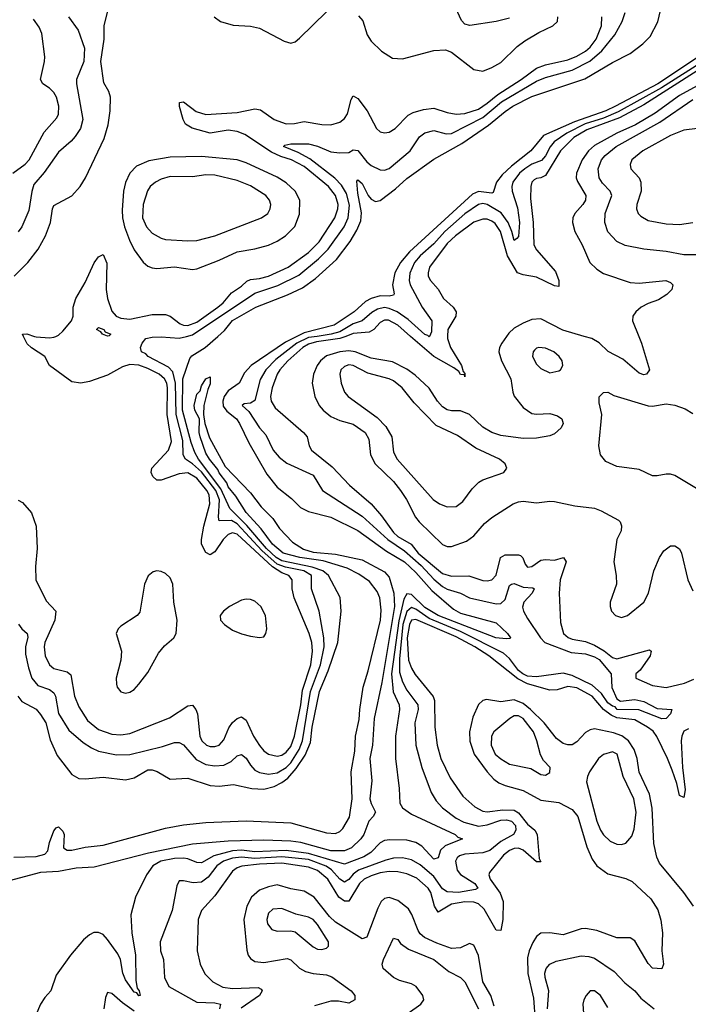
# Model space of a CAD drawing. Header units: inches. Extents: x 1173000 to 1307049, y 522583 to 678455.
# Tile 285 of 617: x 1260477 to 1263470, y 547010 to 551417. Entities that reach past the tile are written whole.
import ezdxf

# ---------------------------------------------------------------- set-up
doc = ezdxf.new("R2010")
doc.units = ezdxf.units.IN
doc.header["$MEASUREMENT"] = 0
doc.layers.add('B2564', color=7, linetype='Continuous')
doc.layers.add('B2565', color=7, linetype='Continuous')

msp = doc.modelspace()

# ---------------------------------------------------------------- linework, layer by layer
at = {"layer": 'B2564', "color": 5}
for points, elevation in [([(1260469.1, 548389.1), (1260486.1, 548366.1), (1260550, 548331.1), (1260570, 548306.9), (1260594.3, 548270), (1260613.8, 548193.8), (1260644.4, 548124.4), (1260710, 548038.9), (1260741.4, 548021.4), (1260770, 548019.3), (1260850, 548026.6), (1260950, 548014.8), (1260990, 548024.1), (1261050, 548058.8), (1261070, 548059.8), (1261092.2, 548052.2), (1261150, 548017.7), (1261230, 548021.6), (1261330, 547990.1), (1261370, 547986.8), (1261434.5, 547994.5), (1261515.4, 547975.4), (1261570, 547972.6), (1261615.5, 547984.5), (1261650, 548002.1), (1261677.2, 548022.8), (1261715.1, 548064.9), (1261754.9, 548125.1), (1261778.3, 548181.7), (1261786.6, 548250), (1261819.2, 548410), (1261857.5, 548502.5), (1261900.5, 548630), (1261915.9, 548770), (1261911.5, 548831.5), (1261859.2, 548930), (1261834.2, 548950), (1261786.3, 548966.3), (1261650, 548995.3), (1261625.5, 549010), (1261582.2, 549050), (1261493.4, 549153.4), (1261416.9, 549230), (1261377.6, 549317.6), (1261276.6, 549450), (1261260.2, 549480.2), (1261244.6, 549524.6), (1261206.1, 549670), (1261206.8, 549810), (1261238.7, 549901.3), (1261247.7, 549912.3), (1261306.8, 549950), (1261364.2, 550000)], 640), ([(1260470, 549266), (1260490, 549256.5), (1260530.1, 549210.1), (1260550.1, 549150.1), (1260555.8, 549050), (1260547.5, 548970), (1260549.7, 548909.7), (1260596.1, 548816.1), (1260637.9, 548770), (1260633.5, 548730), (1260589.1, 548630), (1260586.3, 548610), (1260591.4, 548570), (1260610, 548530.2), (1260630, 548513.6), (1260690, 548498.5), (1260705.4, 548485.4), (1260722.5, 548390), (1260741.9, 548341.9), (1260780.1, 548280.1), (1260830, 548240.5), (1260890, 548218.7), (1260930, 548215.8), (1260970, 548221.9), (1261147, 548293), (1261230, 548346), (1261250, 548349.1), (1261265.4, 548330), (1261272.6, 548310), (1261283.6, 548210), (1261291.8, 548190), (1261313.4, 548170), (1261330, 548163.8), (1261350, 548163.3), (1261370, 548170.2), (1261390, 548194), (1261412.9, 548247.1), (1261429, 548271), (1261450, 548289.2), (1261470, 548296.2), (1261490, 548281.5), (1261522.9, 548210), (1261550, 548168.6), (1261570, 548144.8), (1261590, 548130.1), (1261630, 548120.3), (1261650, 548125), (1261670, 548138.6), (1261690, 548164), (1261707.4, 548210), (1261735.5, 548350), (1261743.4, 548416.6), (1261780.3, 548530), (1261788.2, 548590), (1261783.9, 548630), (1261772.8, 548670), (1261705.8, 548830), (1261696.2, 548870), (1261696.1, 548910), (1261681.9, 548930), (1261650, 548941.8), (1261608, 548968), (1261450, 549114.2), (1261430, 549120.3), (1261410, 549113.6), (1261387.3, 549090), (1261350, 549034.8), (1261330, 549021.7), (1261310, 549032.2), (1261291.3, 549070), (1261290.7, 549090), (1261300.4, 549150), (1261327.7, 549250), (1261324.9, 549290), (1261314.2, 549310), (1261270, 549365.6), (1261230, 549389), (1261190, 549384.9), (1261110, 549356.4), (1261090, 549356.8), (1261072.1, 549372.1), (1261066, 549390), (1261068.8, 549410), (1261142.4, 549490), (1261156.8, 549530), (1261137.6, 549650), (1261138, 549770), (1261135, 549790), (1261124.4, 549810), (1261100.8, 549830), (1261050, 549856.2), (1261010, 549870.6), (1260970, 549874.5), (1260936.4, 549863.6), (1260870, 549826.9), (1260790, 549798), (1260750, 549789.8), (1260710, 549796.4), (1260609.7, 549870), (1260589.9, 549910), (1260530, 549948), (1260510, 549966.8), (1260494.5, 550000)], 680), ([(1260471.9, 548711.9), (1260486.3, 548690), (1260510.2, 548670), (1260512.7, 548652.7), (1260503.2, 548610), (1260503, 548577), (1260516, 548516), (1260531.8, 548470), (1260557.6, 548437.6), (1260610, 548419.3), (1260630, 548404.7), (1260637.3, 548390), (1260651, 548311), (1260696.9, 548236.9), (1260761.7, 548181.7), (1260797.8, 548157.8), (1260830, 548142.9), (1260910, 548126.3), (1260970, 548127.7), (1261116.1, 548163.9), (1261170, 548182), (1261190, 548182.1), (1261210, 548170.7), (1261266.4, 548106.4), (1261310, 548083.3), (1261350, 548076.7), (1261390, 548080.8), (1261423, 548097), (1261450, 548121.9), (1261470, 548128.7), (1261490, 548111.7), (1261510, 548079.8), (1261530, 548058.4), (1261550, 548048.3), (1261590, 548040.6), (1261630, 548046.7), (1261670, 548070.3), (1261690, 548091.6), (1261727.4, 548150), (1261742.8, 548190), (1261778.8, 548410), (1261822.9, 548530), (1261839, 548610), (1261837.7, 548650), (1261817.8, 548770), (1261782.6, 548870), (1261783, 548930), (1261748.7, 548950), (1261666.8, 548966.8), (1261630, 548980.8), (1261561, 549041), (1261450, 549161.2), (1261425, 549175), (1261370, 549174.5), (1261366.1, 549190), (1261371.2, 549268.8), (1261354.4, 549310), (1261290, 549392.8), (1261250, 549430), (1261219.2, 549450), (1261208.9, 549468.9), (1261206.6, 549533.4), (1261177.3, 549650), (1261174.4, 549790), (1261161.6, 549841.6), (1261142.6, 549862.6), (1261051.6, 549910), (1261041.1, 549921.1), (1261022, 549930), (1261017, 549950), (1261025.1, 549970), (1261040.9, 549990), (1261070, 549996.9), (1261110, 549998.4), (1261190, 549991.2), (1261223.2, 550000)], 660), ([(1261718.1, 550000), (1261666, 549974), (1261513.3, 549870), (1261482.8, 549837.2), (1261458.9, 549790), (1261410, 549756.5), (1261392.4, 549730), (1261386.5, 549710), (1261388.1, 549688.1), (1261404.5, 549664.5), (1261447.9, 549630), (1261460.9, 549610), (1261503.2, 549523.2), (1261582.8, 549382.8), (1261630, 549325), (1261693.9, 549273.9), (1261734, 549234), (1261770, 549216.2), (1261870, 549190.1), (1261990, 549131.3), (1262118.2, 549038.2), (1262198.7, 548990), (1262250, 548943.2), (1262321.6, 548861.6), (1262418.5, 548778.5), (1262450, 548761.5), (1262610, 548717.8), (1262660.3, 548670), (1262674, 548650), (1262672.8, 548647.2), (1262654.1, 548645.9), (1262608.2, 548650), (1262350.4, 548750), (1262290, 548786.2), (1262230, 548843.7), (1262210, 548847.7), (1262196.6, 548823.4), (1262173.2, 548726.8), (1262141.5, 548490), (1262148.9, 548408.9), (1262175, 548350), (1262176.6, 548330), (1262159.5, 548210), (1262158.7, 548110), (1262175.5, 547975.5), (1262178.8, 547910), (1262191, 547890), (1262230, 547861.5), (1262425.8, 547770), (1262438.6, 547758.6), (1262458.4, 547750), (1262380.6, 547719.4), (1262360.8, 547699.2), (1262350, 547666), (1262330, 547659.1), (1262277.1, 547717.1), (1262250, 547734.3), (1262210, 547745.1), (1262133.3, 547746.7), (1262110, 547743.7), (1262090, 547732.9), (1262048, 547690), (1262017.5, 547670), (1261930, 547637.8), (1261770, 547684.9), (1261670, 547698.4), (1261530, 547692.7), (1261470, 547699.3), (1261430, 547697), (1261346.1, 547673.9), (1261290, 547643.8), (1261270, 547644.8), (1261230, 547661.3), (1261210, 547664.4), (1261170, 547663), (1261108.7, 547651.3), (1261073.5, 547630), (1261044.2, 547590), (1260995.1, 547490), (1260974.3, 547410), (1260978.6, 547330), (1260995.5, 547230), (1260996.9, 547116.9), (1261002.6, 547082.6), (1261012.1, 547070), (1261016.4, 547050), (1261010, 547047.6), (1261001.5, 547061.5), (1260990, 547063.7), (1260950, 547120.2), (1260938.7, 547150), (1260927.9, 547210), (1260915.7, 547235.7), (1260870, 547300.2), (1260850, 547322.2), (1260830, 547331.6), (1260808.9, 547331.1), (1260790, 547321.6), (1260761.9, 547298.1), (1260705, 547230), (1260640, 547140), (1260616.9, 547070), (1260590, 547040.4), (1260570.2, 547010), (1260528.6, 546911.4)], 640), ([(1260543.4, 550000), (1260550, 549997.8), (1260610, 549993.2), (1260630, 549995.7), (1260639, 550000)], 680), ([(1261808.6, 550000), (1261770, 549994.1), (1261716.9, 549970), (1261623, 549897), (1261579.1, 549850), (1261553.3, 549806.7), (1261530, 549712.5), (1261510, 549701.3), (1261481.5, 549698.5), (1261473.4, 549690), (1261502.8, 549662.8), (1261550, 549591), (1261579, 549559), (1261611.4, 549490), (1261638.6, 549458.6), (1261672.5, 549432.5), (1261790, 549378), (1261831.9, 549310), (1262010, 549195.7), (1262124.9, 549090), (1262199.2, 549039.2), (1262274.1, 548974.1), (1262330, 548913.5), (1262370, 548880.5), (1262390, 548868.5), (1262449.7, 548849.7), (1262490, 548829.6), (1262610, 548802.2), (1262630, 548804.6), (1262650, 548822.4), (1262670, 548884.2), (1262677.6, 548890), (1262690, 548893.8), (1262730, 548877), (1262774.4, 548874.4), (1262780.3, 548870), (1262770.1, 548850), (1262733.8, 548810), (1262728.1, 548788.1), (1262732.5, 548770), (1262750, 548737.2), (1262808.6, 548650), (1262827.1, 548630), (1262945.1, 548585.1), (1263010, 548579.1), (1263050, 548565.4), (1263070, 548553.6), (1263125, 548490), (1263127.9, 548427.9), (1263150, 548377.6), (1263166.3, 548366.3), (1263230, 548375), (1263270, 548365), (1263330, 548334.4), (1263395.5, 548330), (1263390.2, 548310), (1263371.3, 548290), (1263351.7, 548288.3), (1263248, 548328), (1263151.6, 548330), (1263141.6, 548341.6), (1263130, 548344.6), (1263110, 548359.5), (1263081.1, 548401.1), (1263038.8, 548438.8), (1262950, 548482.3), (1262910, 548492.1), (1262790, 548475.5), (1262750, 548478.6), (1262728.6, 548488.6), (1262710, 548504.5), (1262670, 548557.4), (1262641.8, 548581.8), (1262450, 548678.6), (1262310, 548737.2), (1262250, 548778.8), (1262230, 548785.6), (1262210, 548768.1), (1262191.8, 548710), (1262176.9, 548556.9), (1262176.6, 548496.6), (1262190, 548453.2), (1262210, 548416.8), (1262259.3, 548350), (1262260.6, 548330), (1262245, 548270), (1262249.6, 548170), (1262277.3, 548070), (1262318.2, 547958.2), (1262340.5, 547920.5), (1262369.3, 547890), (1262430, 547843.4), (1262464.7, 547824.7), (1262530, 547807), (1262570, 547813.8), (1262630, 547833.7), (1262655.9, 547835.9), (1262678.6, 547830), (1262695.5, 547810), (1262698.1, 547790), (1262687, 547770), (1262630, 547738.2), (1262581, 547699), (1262550, 547687.4), (1262470, 547682.1), (1262445.1, 547674.9), (1262434.3, 547665.7), (1262427.8, 547650), (1262435.1, 547610), (1262450.3, 547590.3), (1262513.5, 547550), (1262527.1, 547530), (1262516.6, 547523.4), (1262441.6, 547510), (1262390, 547512.9), (1262370, 547526.4), (1262330, 547582.5), (1262270, 547633.6), (1262230, 547656.2), (1262190, 547665.9), (1262150, 547663.7), (1262115.7, 547655.7), (1261993.8, 547610), (1261970, 547592.4), (1261950, 547568.1), (1261930, 547557.1), (1261910, 547569.9), (1261872.3, 547612.3), (1261848.4, 547628.4), (1261770, 547657.6), (1261650, 547670), (1261530, 547662.5), (1261470, 547669.3), (1261430, 547664.5), (1261388.7, 547650), (1261359.2, 547630), (1261320.2, 547579.8), (1261290, 547556.4), (1261253.2, 547553.2), (1261210, 547562.6), (1261190, 547562), (1261179.6, 547540.4), (1261158.9, 547430), (1261105.2, 547290), (1261107.2, 547250), (1261121.2, 547210), (1261124.7, 547130), (1261145, 547090), (1261270, 547018.9), (1261350, 547016.5), (1261376, 547010), (1261371.2, 546990)], 660), ([(1261936.7, 550000), (1261909.9, 549990.1), (1261805.3, 549974.7), (1261770, 549964.6), (1261744.2, 549950), (1261676.9, 549890), (1261640.9, 549850), (1261628.8, 549830), (1261606.3, 549770), (1261599, 549730), (1261602.5, 549710), (1261620.2, 549680.2), (1261747.5, 549570), (1261763.5, 549550), (1261772.6, 549510), (1261782.8, 549490), (1261875.7, 549415.7), (1261953.5, 549333.5), (1262050, 549249.6), (1262096.3, 549196.3), (1262150, 549122.2), (1262170, 549104.5), (1262229.4, 549069.4), (1262260.2, 549030), (1262370, 548938.2), (1262410, 548926.8), (1262487.9, 548927.9), (1262550, 548907.2), (1262570, 548905.2), (1262590, 548910.7), (1262609, 548931), (1262629.4, 549010.6), (1262650, 549022.6), (1262710, 549022.4), (1262718.3, 549018.3), (1262729, 549009), (1262739.8, 548979.8), (1262750, 548966.4), (1262770, 548970.1), (1262810, 548997.8), (1262830, 549001.5), (1262870, 548997.8), (1262910.5, 549010.5), (1262922.7, 548990), (1262895.5, 548910), (1262892.1, 548850), (1262898.3, 548718.3), (1262911.7, 548670), (1262931.4, 548651.4), (1262950, 548643.7), (1263010, 548633.6), (1263050, 548618.3), (1263092.8, 548592.8), (1263130, 548561.7), (1263150, 548556.3), (1263296.2, 548596.2), (1263303.8, 548590), (1263299.1, 548570), (1263253.9, 548506.1), (1263235, 548490), (1263234.3, 548470), (1263310, 548437.2), (1263370, 548427.4), (1263452.8, 548447.2), (1263495.1, 548464.9)], 680), ([(1262655.7, 550000), (1262635, 549970), (1262624.6, 549950), (1262620.9, 549930), (1262633, 549890), (1262675.8, 549810), (1262683.5, 549750), (1262690, 549732.2), (1262730, 549681), (1262770, 549654.2), (1262790, 549650.9), (1262850, 549655.3), (1262884.6, 549644.6), (1262903.1, 549630), (1262909.1, 549610), (1262900.2, 549590), (1262870, 549564.1), (1262850, 549554.4), (1262790, 549543.7), (1262730, 549542), (1262630, 549556.4), (1262590, 549569), (1262550, 549593.4), (1262490, 549650.8), (1262450, 549666), (1262410, 549665.8), (1262390, 549671.4), (1262370, 549684.1), (1262346.7, 549710), (1262310, 549767.7), (1262246.6, 549826.6), (1262210, 549853.5), (1262145.5, 549885.5), (1262050, 549901.8), (1261978.4, 549930), (1261950, 549934.9), (1261909.3, 549930), (1261850, 549912), (1261823.4, 549890), (1261808.3, 549870), (1261791.5, 549830), (1261785.9, 549790), (1261798.4, 549730), (1261818, 549690), (1261834.8, 549670), (1261870, 549641.8), (1261910, 549623.7), (1261970, 549607.2), (1262022.7, 549570), (1262040.1, 549540.1), (1262046.4, 549470), (1262068.1, 549430), (1262149.6, 549350), (1262181.6, 549310), (1262208.8, 549270), (1262248.6, 549190), (1262264.8, 549170), (1262370, 549067.8), (1262390, 549059.6), (1262410, 549059.4), (1262476.3, 549083.7), (1262510, 549107.6), (1262557.8, 549162.2), (1262590, 549188.9), (1262686, 549250), (1262710, 549259.3), (1262730, 549261.5), (1262790, 549254.2), (1262850, 549262.3), (1262870, 549260.9), (1262961.2, 549241.2), (1263049.9, 549230.1), (1263079.2, 549219.2), (1263157.2, 549177.2), (1263164.4, 549170), (1263170, 549151.3), (1263168.5, 549130), (1263150.3, 549090), (1263136.3, 548990), (1263147.2, 548930), (1263147.8, 548890), (1263119.7, 548810), (1263119.2, 548790), (1263126.2, 548770), (1263143.1, 548750), (1263170, 548740.7), (1263196.9, 548750), (1263270, 548810.2), (1263291, 548850), (1263314.8, 548950), (1263340.7, 549010), (1263360, 549040), (1263390, 549061.8), (1263410, 549062.8), (1263430, 549048.2), (1263438.6, 549030), (1263467, 548910), (1263490, 548860.4)], 720), ([(1262391.6, 550000), (1262391.2, 549990), (1262405.3, 549950), (1262453.9, 549870), (1262462.2, 549842.2), (1262470, 549834), (1262470, 549819), (1262467.5, 549827.5), (1262450, 549829.9), (1262442.8, 549842.8), (1262419.6, 549859.6), (1262330, 549909.6), (1262226.9, 550000)], 680), ([(1262310.8, 550000), (1262310, 549998.2), (1262308.4, 550000)], 660), ([(1263247.7, 550000), (1263259.7, 549970), (1263295.3, 549850), (1263282.8, 549830), (1263270, 549827.3), (1263250, 549835.6), (1263177.3, 549897.3), (1263111.4, 549931.4), (1263071.1, 549971.1), (1263038, 549990), (1263003.1, 550000)], 720), ([(1260450, 547668.8), (1260550, 547672), (1260590, 547682), (1260602.8, 547697.2), (1260610, 547734.4), (1260630, 547786.4), (1260639.5, 547800.5), (1260650, 547804.6), (1260670, 547785.7), (1260675.8, 547770), (1260673.4, 547710), (1260690, 547699.8), (1260710, 547699.9), (1260770, 547713.1), (1260850, 547722.2), (1261130, 547798.1), (1261210, 547813.9), (1261310, 547823.8), (1261490, 547831.6), (1261690, 547822.1), (1261850, 547778.2), (1261890, 547775.1), (1261910, 547783.8), (1261923.5, 547796.5), (1261952.9, 547847.1), (1261964.9, 547930), (1261961.3, 548050), (1261976.6, 548143.4), (1261980.6, 548210), (1261995.8, 548284.2), (1261998.7, 548330), (1262014.8, 548430), (1262037.3, 548502.7), (1262092.1, 548730), (1262094.4, 548774.4), (1262088.2, 548830), (1262077.4, 548857.4), (1262042.1, 548902.1), (1261995.3, 548935.3), (1261942.6, 548962.6), (1261835.7, 548995.7), (1261731.2, 549010), (1261656.5, 549030), (1261607.9, 549070), (1261558.1, 549138.1), (1261490, 549210.8), (1261443.9, 549283.9), (1261410, 549326.7), (1261403.9, 549343.9), (1261370, 549388.3), (1261363.4, 549403.4), (1261326.2, 549450), (1261310, 549477.7), (1261284.3, 549550), (1261280.5, 549570), (1261281.4, 549630), (1261260.4, 549670), (1261258.3, 549690), (1261270, 549740.7), (1261284.2, 549755.8), (1261290, 549778), (1261310, 549810.5), (1261330, 549818), (1261330, 549788), (1261318.5, 549761.5), (1261301.3, 549690), (1261299.6, 549650), (1261305.7, 549610), (1261326.1, 549546.1), (1261397.1, 549417.1), (1261510, 549299.4), (1261557.1, 549237.1), (1261610, 549184.2), (1261640.4, 549140.4), (1261698.5, 549078.5), (1261746.9, 549046.9), (1261790, 549034.1), (1261890, 549025.1), (1262010, 549000.1), (1262110, 548945.5), (1262130, 548922.4), (1262151, 548851), (1262154.4, 548790), (1262098, 548450), (1262064.2, 548290), (1262055.4, 548170), (1262044.6, 548110), (1262053.2, 548010), (1262044.6, 547930), (1262049.4, 547909.4), (1262070.1, 547869.9), (1262059.7, 547850), (1262039.6, 547830), (1262017.7, 547770), (1262003.3, 547750), (1261962, 547710), (1261930, 547697.6), (1261870, 547697.3), (1261734.9, 547734.9), (1261690, 547740.1), (1261570, 547744), (1261410, 547740.1), (1261250, 547726.7), (1261053.5, 547686.5), (1260810, 547624), (1260730, 547619.9), (1260650, 547604.7), (1260570, 547599.8), (1260430, 547563.2)], 620), ([(1263514.3, 549314.3), (1263410, 549377.3), (1263390, 549383.6), (1263370, 549383.6), (1263330, 549374.9), (1263310, 549375.3), (1263250, 549403.2), (1263150, 549417.8), (1263099.9, 549439.9), (1263076, 549470), (1263069.1, 549510), (1263082.8, 549650), (1263070, 549702), (1263070.5, 549729.5), (1263090, 549749.3), (1263110, 549749.6), (1263135.6, 549735.6), (1263290, 549689), (1263310, 549687.2), (1263370, 549698.4), (1263410, 549692.5), (1263455.6, 549675.6), (1263490, 549655)], 740), ([(1263470, 548243.2), (1263450, 548233.2), (1263440.1, 548210), (1263437.5, 548190), (1263443.5, 548070), (1263456.1, 547970), (1263450, 547936.4), (1263430, 547944.7), (1263418.1, 547998.1), (1263397.5, 548057.5), (1263377.1, 548110), (1263328.9, 548208.9), (1263312.5, 548232.5), (1263287.5, 548250), (1263230, 548283.5), (1263150, 548292.4), (1263123.7, 548303.7), (1263089.7, 548329.7), (1263039.7, 548390), (1262970, 548427.2), (1262930, 548432), (1262882, 548418), (1262850, 548416.5), (1262750, 548444.1), (1262706.6, 548466.6), (1262576.8, 548570), (1262514.1, 548610), (1262430, 548655.1), (1262250, 548732.9), (1262231, 548729), (1262222, 548710), (1262211.5, 548650), (1262217.1, 548550), (1262230, 548514.3), (1262246.8, 548486.8), (1262328.1, 548388.1), (1262333.9, 548370), (1262335, 548250), (1262345, 548170), (1262362.4, 548110), (1262403.4, 548023.4), (1262461, 547941), (1262513.9, 547893.9), (1262550, 547875), (1262570, 547871.2), (1262639.5, 547880.5), (1262690, 547878.7), (1262710, 547867.6), (1262750, 547816), (1262782, 547790), (1262792.8, 547770), (1262801.9, 547661.9), (1262810, 547648), (1262790, 547647.5), (1262730, 547700.5), (1262710, 547708.5), (1262690, 547707.1), (1262670, 547699.1), (1262642.2, 547677.8), (1262579.8, 547600.2), (1262576.3, 547590), (1262582.9, 547570), (1262626.8, 547506.8), (1262640.4, 547470), (1262640, 547390), (1262630, 547339.8), (1262610, 547342.3), (1262555.4, 547435.4), (1262530, 547459.3), (1262510, 547467.9), (1262470, 547468.8), (1262410, 547458.2), (1262350, 547423), (1262334.3, 547450), (1262316.9, 547510), (1262305.2, 547530), (1262254.2, 547574.2), (1262210, 547593.8), (1262170, 547603), (1262130, 547604.4), (1262090, 547599), (1262050, 547585.7), (1262019.2, 547570), (1261997.9, 547550), (1261950, 547472.3), (1261930, 547471.4), (1261906.1, 547490), (1261856.8, 547570), (1261810, 547608.3), (1261770, 547623.2), (1261650, 547641.7), (1261550, 547637.1), (1261471.8, 547628.2), (1261450, 547621.2), (1261430, 547606.2), (1261350, 547495), (1261290.1, 547430), (1261275.5, 547390), (1261271.5, 547250), (1261284.6, 547190), (1261305.8, 547145.8), (1261340.7, 547110), (1261386.3, 547086.3), (1261430, 547080.3), (1261545, 547085), (1261558, 547078), (1261562.5, 547070), (1261549.6, 547050), (1261467.6, 546992.4)], 680), ([(1263492.6, 547450), (1263450, 547510.8), (1263341.4, 547641.4), (1263328.8, 547668.8), (1263315.5, 547730), (1263308.5, 547888.5), (1263296.3, 547950), (1263250, 548049.7), (1263240.3, 548110), (1263227.9, 548150), (1263201.7, 548190), (1263171.4, 548211.4), (1263134.7, 548225.3), (1263050, 548242.8), (1263030, 548238.4), (1263010, 548227.3), (1262970, 548184.6), (1262950, 548171.4), (1262930, 548171.2), (1262910, 548178), (1262880.4, 548200.4), (1262824.6, 548270), (1262763.9, 548330), (1262730, 548356.5), (1262690, 548372.7), (1262630, 548364), (1262566.2, 548373.8), (1262549.6, 548370.4), (1262530, 548351.8), (1262504.6, 548295.4), (1262489.7, 548230.3), (1262492.2, 548187.8), (1262511.7, 548130), (1262569.6, 548050), (1262598.5, 548018.5), (1262621.4, 548001.4), (1262650, 547989), (1262730, 547967.4), (1262810, 547924), (1262890, 547913.3), (1262950, 547881.7), (1262975, 547850), (1263014.9, 547714.9), (1263039.3, 547659.3), (1263060.2, 547630), (1263110, 547594.3), (1263190, 547572.9), (1263219.1, 547559.1), (1263302.5, 547482.5), (1263333, 547433), (1263347, 547387), (1263354.4, 547330), (1263351.2, 547250), (1263358.5, 547190), (1263351.9, 547168.1), (1263310, 547171.1), (1263290, 547193), (1263230, 547294.7), (1263210, 547308), (1263150, 547306.8), (1263060.3, 547340.3), (1263010, 547349.9), (1262990, 547347.5), (1262910, 547320.7), (1262849.5, 547330.5), (1262810, 547328.1), (1262790, 547314), (1262773.5, 547286.5), (1262757.4, 547250), (1262750, 547218), (1262751.8, 547148.2), (1262776.9, 547036.9), (1262783.8, 546936.2)], 720), ([(1262601.3, 547001.3), (1262586, 547050), (1262550.2, 547110), (1262530, 547227.8), (1262510, 547274.7), (1262490, 547282.7), (1262450, 547262.1), (1262410, 547260.3), (1262343.9, 547283.9), (1262289.2, 547309.2), (1262270, 547325.4), (1262260.2, 547340.2), (1262231.9, 547411.9), (1262217, 547437), (1262170, 547474.8), (1262130, 547487.8), (1262110, 547483.4), (1262094.8, 547470), (1262079.5, 547440.5), (1262030.1, 547310), (1262010, 547302.9), (1261890, 547378.1), (1261863.7, 547403.7), (1261794.5, 547490), (1261750, 547516), (1261690, 547526.2), (1261630, 547544.3), (1261590, 547536.1), (1261550, 547520.8), (1261515.1, 547490), (1261493.9, 547450), (1261479.4, 547390), (1261492.9, 547252.9), (1261499.5, 547230), (1261510, 547214.7), (1261530, 547202.3), (1261570, 547197.6), (1261674.6, 547214.6), (1261690, 547208.9), (1261730, 547171.4), (1261756.7, 547156.7), (1261790, 547147.9), (1261850, 547142.5), (1261873.6, 547133.6), (1261960.2, 547070), (1261976.5, 547050), (1261976.5, 547030), (1261950, 547015.5), (1261904.3, 547024.3), (1261870, 547023.6), (1261797, 547003)], 720), ([(1262170, 546937.9), (1262272, 547010), (1262285.5, 547030), (1262281.6, 547050), (1262251.2, 547090), (1262230, 547101.7), (1262177.2, 547117.2), (1262150.4, 547130), (1262103.7, 547170), (1262099.6, 547190), (1262104.7, 547210), (1262150, 547306), (1262170, 547299.5), (1262182, 547282), (1262216.7, 547256.7), (1262330.8, 547210), (1262397.1, 547157.1), (1262449.9, 547129.9), (1262470, 547110.8), (1262530.9, 546990)], 740), ([(1262839.9, 546990), (1262845.5, 547070), (1262829.1, 547130), (1262827.9, 547150), (1262832.9, 547170), (1262849.2, 547190), (1262877.5, 547202.5), (1262990, 547226.7), (1263024.6, 547224.6), (1263050, 547215.9), (1263137.2, 547157.2), (1263186.1, 547106.1), (1263230, 547070.7), (1263257.6, 547037.6), (1263317.3, 546990)], 740), ([(1260990, 546979.1), (1260936.5, 547016.5), (1260890, 547058.9), (1260870, 547062.7), (1260860.2, 547039.8), (1260852.8, 546990)], 660), ([(1263110, 546995.1), (1263077.1, 547050), (1263050, 547069.7), (1263030, 547069.7), (1263011.8, 547050), (1263002.4, 547030), (1262997.6, 547010), (1263001.8, 546950)], 760)]:
    msp.add_lwpolyline(points, dxfattribs=dict(at, elevation=elevation))
for points, elevation in [([(1262801, 549950), (1262790, 549946.9), (1262781.7, 549938.3), (1262775.3, 549930), (1262772.4, 549910), (1262790, 549875.8), (1262810, 549855.6), (1262850, 549836.5), (1262890, 549844.9), (1262898, 549850), (1262907.3, 549870), (1262905.1, 549890), (1262892, 549910), (1262867.8, 549930), (1262830, 549946.8)], 740), ([(1261950, 549871.9), (1261930, 549865.3), (1261913.8, 549850), (1261910.2, 549830), (1261915.5, 549790), (1261930.3, 549750), (1261947.4, 549730), (1262076.7, 549636.7), (1262116.2, 549596.2), (1262142.9, 549550), (1262150, 549482), (1262166.4, 549450), (1262328.1, 549270), (1262356.3, 549250), (1262390, 549236.5), (1262430, 549238.8), (1262459.8, 549260.2), (1262502.2, 549317.8), (1262532.7, 549347.3), (1262550, 549358.4), (1262643.6, 549390), (1262657.4, 549410), (1262649.7, 549430), (1262625.1, 549450), (1262518.9, 549498.9), (1262436.7, 549556.7), (1262341.5, 549601.5), (1262242.1, 549702.1), (1262189.3, 549770), (1262150, 549800.8), (1262130, 549810.3), (1262035.7, 549835.7), (1261970, 549869.9)], 740), ([(1261090, 548949.6), (1261074.9, 548945.1), (1261051.8, 548928.2), (1261035.8, 548890), (1261014.3, 548765.7), (1261003.1, 548750), (1260930, 548702.2), (1260917.8, 548690), (1260908, 548670), (1260932.3, 548590), (1260928.9, 548550), (1260908.6, 548470), (1260910, 548442.8), (1260913.6, 548430), (1260930, 548409.2), (1260950, 548403.2), (1260970, 548407.3), (1260990, 548419.8), (1261010, 548442.9), (1261050, 548494.7), (1261097.7, 548582.3), (1261125.4, 548614.6), (1261166.5, 548650), (1261177.3, 548670), (1261181.5, 548730), (1261166.2, 548810), (1261161.8, 548890), (1261150, 548918.7), (1261130, 548938.9), (1261110, 548948)], 720), ([(1261490, 548823.1), (1261470, 548818.4), (1261415.3, 548790), (1261388.7, 548770), (1261374, 548750), (1261376.4, 548730), (1261394, 548710), (1261430, 548684.7), (1261470, 548668.4), (1261510, 548658.6), (1261550, 548651.7), (1261570, 548654.9), (1261579.1, 548670), (1261583.5, 548690), (1261577.6, 548750), (1261556.5, 548790), (1261530, 548813.8), (1261510, 548821.8)], 720), ([(1262710, 548301.7), (1262690, 548301.6), (1262670.1, 548289.9), (1262598.9, 548230), (1262588.8, 548210), (1262586.6, 548170), (1262605.6, 548130), (1262630, 548108.1), (1262670, 548085.1), (1262765.4, 548065.4), (1262810, 548038.5), (1262830, 548035.6), (1262850, 548047), (1262850.8, 548070), (1262821.3, 548101.3), (1262807.4, 548127.4), (1262792, 548190), (1262777.1, 548230), (1262729.9, 548290)], 740), ([(1263130, 548140.7), (1263090, 548128), (1263067.5, 548110), (1263027.9, 548050), (1263017.8, 548030), (1263013.8, 548006.2), (1263060.5, 547830), (1263076.4, 547790), (1263090, 547768), (1263119.9, 547739.9), (1263150, 547726.4), (1263170, 547725.5), (1263190, 547731.7), (1263216.7, 547763.3), (1263226.8, 547793.2), (1263236.1, 547870), (1263226.1, 547930), (1263177.9, 548030), (1263151.9, 548130)], 740), ([(1261650, 547439.1), (1261610, 547436.5), (1261590, 547418.3), (1261583, 547390), (1261585.7, 547370), (1261605.3, 547345.3), (1261630, 547338), (1261690, 547338.8), (1261710, 547334.9), (1261790, 547267), (1261810, 547257.5), (1261830, 547255.2), (1261850, 547260.9), (1261859.1, 547270), (1261859.8, 547290), (1261810, 547367.9), (1261790, 547389.1), (1261770, 547399.6), (1261713.6, 547413.6)], 740)]:
    msp.add_lwpolyline(points, close=True, dxfattribs=dict(at, elevation=elevation))
at = {"layer": 'B2565', "color": 5}
for points, elevation in [([(1261364.2, 550000), (1261394, 550026), (1261430, 550070.8), (1261533.8, 550130), (1261674.9, 550185.1), (1261742.2, 550217.8), (1261800.8, 550259.2), (1261895.4, 550344.6), (1261956, 550424), (1261985.3, 550474.7), (1262003.3, 550516.7), (1262006.7, 550553.3), (1261990, 550641.2), (1261986.1, 550693.9), (1261990, 550700.5), (1262010, 550683.7), (1262036.3, 550630), (1262050, 550613.5), (1262070, 550604.2), (1262090, 550608.1), (1262159.5, 550660.5), (1262210, 550706), (1262330, 550793), (1262456.6, 550863.4), (1262575.1, 550944.9), (1262650, 551007.1), (1262684.5, 551030), (1262770, 551073), (1263006.8, 551153.2), (1263130, 551226.4), (1263210, 551266.5), (1263266.6, 551310), (1263298.2, 551341.8), (1263332.7, 551407.3), (1263352.1, 551490)], 640), ([(1262670, 551424.9), (1262610, 551409), (1262492.1, 551392.1), (1262470, 551396.9), (1262454.1, 551414.1), (1262429.3, 551469.3)], 720), ([(1260445.8, 550730), (1260501.4, 550770), (1260518.6, 550790), (1260586.2, 550913.8), (1260642.6, 550977.4), (1260650, 550994.8), (1260651.6, 551030), (1260640.9, 551070), (1260630, 551090.9), (1260610, 551110.8), (1260579.7, 551130), (1260569.3, 551149.3), (1260588.2, 551230), (1260588.9, 551251.1), (1260575.3, 551355.3), (1260564, 551384), (1260539.3, 551419.3)], 760), ([(1260452.2, 550270), (1260513.8, 550330), (1260559.4, 550390), (1260593, 550450), (1260615, 550510), (1260623.2, 550570), (1260630, 550585.7), (1260710.9, 550629.1), (1260747, 550670), (1260770.7, 550710), (1260854.3, 550885.7), (1260873.5, 550946.5), (1260881.6, 551010), (1260882.8, 551070), (1260876.2, 551096.2), (1260854.1, 551134.1), (1260839.6, 551230), (1260855.1, 551330), (1260855.3, 551390), (1260869.2, 551450.8)], 720), ([(1260695.7, 551430), (1260738, 551370), (1260767.5, 551290), (1260764.3, 551230), (1260730.4, 551149.6), (1260730.4, 551130), (1260759.9, 550970), (1260748.7, 550930), (1260725.3, 550894.7), (1260706.9, 550873.1), (1260650, 550825), (1260586.2, 550733.8), (1260540.5, 550679.5), (1260531, 550649), (1260517.4, 550562.6), (1260487, 550490), (1260470, 550467.3)], 740), ([(1260639, 550000), (1260650, 550005.2), (1260670, 550023.1), (1260708.8, 550070), (1260715.5, 550090), (1260716.8, 550130), (1260728.4, 550170), (1260770, 550241.2), (1260810, 550328.4), (1260830, 550355.8), (1260850, 550366.3), (1260867.1, 550327.1), (1260864.1, 550210), (1260869.4, 550170), (1260890, 550113), (1260908.9, 550090), (1260930, 550081.1), (1260970, 550077.5), (1261070, 550097.8), (1261130, 550097.3), (1261150.7, 550090.7), (1261195.4, 550055.4), (1261210, 550049.3), (1261230, 550048.7), (1261270, 550064), (1261364.1, 550130), (1261387.1, 550150), (1261424.8, 550195.2), (1261470, 550224.1), (1261493.4, 550246.6), (1261510, 550254.7), (1261550, 550258.8), (1261590, 550269.2), (1261678.7, 550310), (1261770, 550374.9), (1261817, 550423), (1261886.8, 550530), (1261901.1, 550570), (1261902.2, 550590), (1261890, 550629.9), (1261858.8, 550670), (1261750, 550760.2), (1261692.8, 550790), (1261645.2, 550805.2), (1261604.3, 550824.3), (1261484.2, 550904.2), (1261450, 550917), (1261410, 550923.1), (1261330, 550910), (1261248.8, 550931.2), (1261219.4, 550950), (1261208.8, 550970), (1261191.7, 551028.3), (1261192.7, 551047.3), (1261210, 551050.4), (1261266.3, 551006.3), (1261310, 550993.1), (1261450, 551001.7), (1261530, 551018.1), (1261554.1, 551014.1), (1261615.5, 550970), (1261670, 550951.9), (1261707.3, 550952.7), (1261750, 550961.4), (1261830, 550948), (1261870, 550947.1), (1261910, 550958), (1261930, 550974.9), (1261943.6, 550996.4), (1261960.2, 551059.8), (1261970, 551076.5), (1261990, 551063.9), (1262032.2, 551010), (1262074, 550930), (1262090, 550915.8), (1262110, 550911.2), (1262130, 550913.2), (1262157.6, 550930), (1262215, 550990), (1262237.7, 551002.3), (1262283.9, 551016.1), (1262330, 551021.4), (1262390, 551001.4), (1262430, 550994.2), (1262470, 550998), (1262530, 551017.6), (1262570, 551043.7), (1262617.1, 551082.9), (1262720.9, 551150), (1262790, 551201), (1262830, 551215.6), (1262930, 551237.3), (1262970, 551253.8), (1263010, 551277.1), (1263030, 551293.9), (1263057, 551330), (1263081.6, 551390), (1263082.8, 551430)], 680), ([(1261223.2, 550000), (1261250, 550007.1), (1261530, 550193.4), (1261632.1, 550227.9), (1261725.6, 550274.4), (1261813.8, 550346.2), (1261857.7, 550390), (1261928.7, 550490), (1261947, 550530), (1261952.7, 550587.3), (1261939.2, 550639.2), (1261917.4, 550677.4), (1261887.8, 550707.8), (1261775.1, 550795.1), (1261722.9, 550822.9), (1261657.7, 550850), (1261664.4, 550855.6), (1261690, 550861.5), (1261770, 550861.2), (1261810, 550851.8), (1261870, 550825.9), (1261910, 550821.3), (1261950, 550823.4), (1261970, 550835.4), (1261990, 550832.3), (1262030, 550780.7), (1262050, 550764), (1262090, 550745.7), (1262110, 550743.7), (1262130, 550750.8), (1262224.5, 550830), (1262267.1, 550892.9), (1262290, 550911.3), (1262330, 550921), (1262386.3, 550906.3), (1262410, 550907.7), (1262550, 550979.1), (1262633.1, 551050), (1262790, 551142.4), (1262830, 551159.2), (1262950, 551190.8), (1263028.8, 551231.2), (1263082.4, 551277.6), (1263140.9, 551350), (1263174.2, 551410), (1263187.6, 551450)], 660), ([(1261347.2, 551430), (1261376.3, 551410), (1261432.8, 551392.8), (1261510, 551388.3), (1261550, 551379.7), (1261660.6, 551320.6), (1261690, 551312.2), (1261710, 551318.7), (1261730, 551334.9), (1261850, 551452.6)], 720), ([(1261994, 551434), (1262012.1, 551412.1), (1262032.9, 551350), (1262050, 551321.3), (1262096.6, 551276.6), (1262145.6, 551245.6), (1262190, 551242.7), (1262330, 551279.8), (1262382.2, 551282.2), (1262410, 551271.5), (1262510, 551194.5), (1262550, 551187.5), (1262590, 551202.9), (1262630, 551225.5), (1262703.1, 551296.9), (1262737.3, 551322.7), (1262800.1, 551359.9), (1262864, 551390), (1262883.5, 551410), (1262885.3, 551430)], 720), ([(1263559.6, 551280.4), (1263333.1, 551130), (1263143.9, 551030), (1263101.1, 551010), (1262959.8, 550960.2), (1262820.9, 550899.1), (1262764.8, 550830), (1262677.8, 550762.2), (1262636.4, 550723.6), (1262610.5, 550690), (1262595.6, 550644.4), (1262590, 550641.3), (1262530, 550648.4), (1262503.4, 550636.6), (1262222.1, 550377.9), (1262182, 550330), (1262156.3, 550283.7), (1262145.5, 550230), (1262153.4, 550190), (1262150, 550184.2), (1262130, 550179.6), (1262090, 550180.7), (1262050.5, 550169.5), (1262024.7, 550155.3), (1261973.3, 550110), (1261884.3, 550050), (1261750, 550016), (1261718.1, 550000)], 640), ([(1263550, 551239.1), (1263350, 551112.5), (1263155.4, 551004.6), (1263090, 550977), (1263008.5, 550951.5), (1262925.4, 550910), (1262869.7, 550870), (1262851.6, 550848.4), (1262830, 550807.7), (1262812.3, 550787.7), (1262770, 550770.2), (1262737.8, 550750), (1262714, 550730), (1262684.7, 550690), (1262679.9, 550670), (1262681.3, 550650), (1262705.4, 550574.6), (1262714.2, 550510), (1262710, 550446.6), (1262702, 550438), (1262690, 550429.6), (1262680.4, 550470), (1262662.8, 550510), (1262632.4, 550552.4), (1262570, 550589.4), (1262550, 550594.1), (1262530, 550590.8), (1262470, 550548.6), (1262379.1, 550470), (1262330, 550413.5), (1262270, 550360.6), (1262243.7, 550330), (1262223.5, 550283.5), (1262220.6, 550250), (1262224.1, 550230), (1262277.9, 550130), (1262321.1, 550070), (1262319.8, 550020.2), (1262310.8, 550000)], 660), ([(1263510, 551188.5), (1263270, 551035.8), (1263161.3, 550978.7), (1263015, 550925), (1262957, 550890), (1262897.6, 550830), (1262830, 550719.3), (1262810, 550709.9), (1262790, 550707.2), (1262780, 550700), (1262769.6, 550690), (1262764.6, 550670), (1262763.2, 550616.8), (1262774.7, 550510), (1262777.7, 550410), (1262790, 550386.8), (1262874.6, 550290), (1262890.8, 550250), (1262890, 550222.4), (1262870, 550226.4), (1262790, 550265.6), (1262730, 550274.6), (1262704.8, 550284.8), (1262660.6, 550360.6), (1262628.5, 550470), (1262604.5, 550504.5), (1262590, 550516.2), (1262570, 550524), (1262550, 550524.5), (1262510, 550511.3), (1262427.8, 550450), (1262390, 550414.9), (1262311.3, 550310), (1262304.5, 550284.5), (1262305.5, 550270), (1262315.3, 550250), (1262350.5, 550210.5), (1262373.6, 550170), (1262417.6, 550130), (1262430.1, 550110), (1262429, 550090), (1262392.9, 550030), (1262391.6, 550000)], 680), ([(1263510, 551121.9), (1263430, 551078.4), (1263321.2, 550998.8), (1263233.9, 550946.1), (1263150, 550909.2), (1263050, 550854.2), (1263023.3, 550830), (1262994.4, 550790), (1262969.2, 550730), (1262968.2, 550710), (1262973.5, 550693.5), (1263010.6, 550630), (1263010.1, 550610), (1262997.8, 550590), (1262961.2, 550550), (1262952.6, 550530), (1262950.7, 550510), (1262961, 550470), (1262993.9, 550410), (1263029.3, 550330), (1263060.6, 550300.6), (1263090, 550281.6), (1263210, 550241.2), (1263250, 550237.3), (1263369.3, 550249.3), (1263390, 550241.1), (1263401.1, 550230), (1263395.3, 550210), (1263373.2, 550186.8), (1263336.1, 550163.9), (1263290, 550147.2), (1263259.3, 550130), (1263235.5, 550110), (1263221.4, 550090), (1263219.7, 550070), (1263247.7, 550000)], 720), ([(1263550, 550365.2), (1263450, 550364.8), (1263370, 550379.8), (1263270, 550390.1), (1263186.7, 550406.7), (1263150, 550424.3), (1263110, 550468), (1263095.7, 550510), (1263098.1, 550550), (1263126.9, 550630), (1263119.4, 550650), (1263084.9, 550684.9), (1263070.1, 550710), (1263066.2, 550750), (1263081, 550790), (1263097.2, 550810), (1263146.8, 550850), (1263341.8, 550958.2), (1263490, 551059.9)], 740), ([(1263510.8, 550930.8), (1263450, 550922.6), (1263390, 550898.8), (1263266.4, 550830), (1263217.2, 550790), (1263209.3, 550769.3), (1263212.8, 550750), (1263249.6, 550709.6), (1263257.6, 550690), (1263258.8, 550650), (1263239, 550590), (1263237.7, 550570), (1263245.4, 550550), (1263257.3, 550537.3), (1263290, 550518.8), (1263370, 550503.5), (1263430, 550500.1), (1263490, 550508.9)], 760), ([(1262308.4, 550000), (1262304.4, 550004.4), (1262290, 550008.2), (1262215.6, 550075.6), (1262166.4, 550110), (1262130, 550125.2), (1262110, 550128.5), (1262078.2, 550121.8), (1262052.9, 550107.1), (1262010.2, 550069.8), (1261970, 550055.3), (1261910, 550020.9), (1261870.5, 550009.5), (1261808.6, 550000)], 660), ([(1262226.9, 550000), (1262170, 550049.9), (1262128, 550072), (1262110, 550072), (1262090, 550061.3), (1262062.2, 550030), (1262041.5, 550018.5), (1261970, 550012.3), (1261936.7, 550000)], 680), ([(1263003.1, 550000), (1262907.4, 550027.4), (1262810, 550078.7), (1262770, 550075.9), (1262730, 550059.1), (1262690, 550037.3), (1262665.6, 550014.4), (1262655.7, 550000)], 720), ([(1260494.5, 550000), (1260489.8, 550010), (1260508.6, 550011.4), (1260543.4, 550000)], 680)]:
    msp.add_lwpolyline(points, dxfattribs=dict(at, elevation=elevation))
for points, elevation in [([(1261290, 550805.6), (1261150, 550802), (1261054.5, 550785.5), (1260999, 550761), (1260970.2, 550730), (1260951, 550689), (1260942, 550650), (1260935.4, 550564.6), (1260936.9, 550530), (1260945.9, 550490), (1260968.2, 550430), (1260990, 550387.3), (1261030, 550331.8), (1261050, 550314.8), (1261070, 550306), (1261090, 550303.5), (1261170, 550311.3), (1261250, 550299), (1261270, 550302), (1261370, 550340.3), (1261450, 550378.9), (1261530, 550391), (1261590, 550408.1), (1261630, 550425.9), (1261666.5, 550450), (1261708.9, 550491.1), (1261730, 550546.4), (1261730.8, 550610), (1261710.4, 550650), (1261670, 550686.7), (1261630, 550711.8), (1261490, 550777.3), (1261449.6, 550790.4)], 720), ([(1261310, 550723.4), (1261250, 550714.7), (1261150, 550714.9), (1261110, 550703.6), (1261084.7, 550690), (1261061.6, 550670), (1261048.6, 550651.4), (1261030.1, 550590.1), (1261026.5, 550530), (1261044, 550490), (1261070, 550462.3), (1261110, 550439), (1261130, 550434), (1261230, 550427.3), (1261270, 550429.5), (1261349.9, 550450.1), (1261559.6, 550530), (1261586.9, 550550), (1261598.7, 550570), (1261601.4, 550590), (1261595.3, 550610), (1261579.2, 550630), (1261510, 550674.4), (1261450, 550697.2), (1261350, 550720.7)], 740), ([(1260870, 550000.5), (1260847.3, 550010), (1260840.2, 550020.2), (1260820.7, 550030), (1260830, 550039.3), (1260854, 550030), (1260859.6, 550019.6), (1260884.9, 550010), (1260878, 550002)], 660)]:
    msp.add_lwpolyline(points, close=True, dxfattribs=dict(at, elevation=elevation))

doc.saveas('drawing.dxf')
